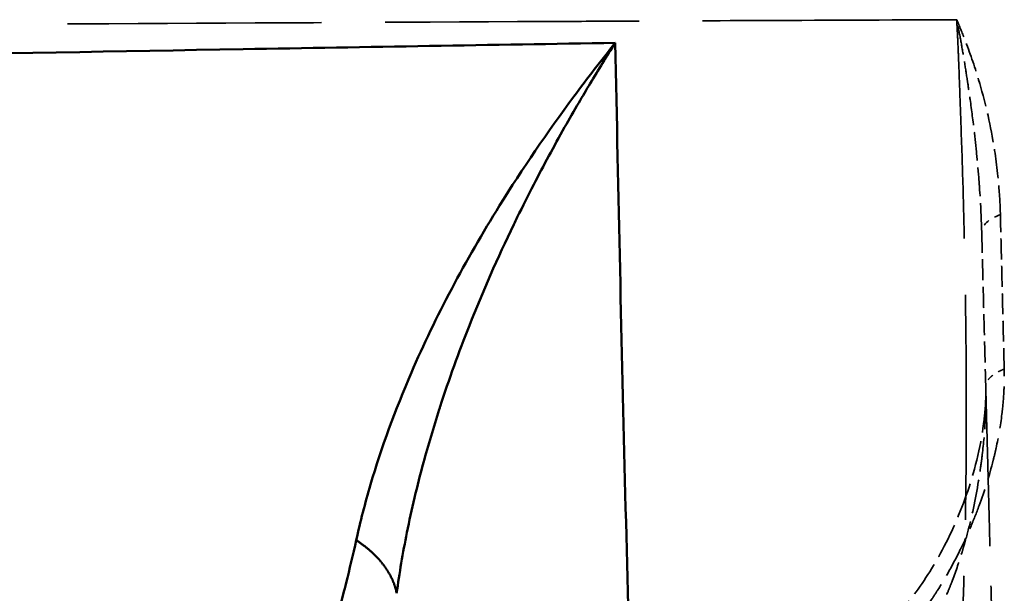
# Model space of a CAD drawing. Header units: millimetres. Extents: x 3367 to 6255, y 2001 to 4216.
# Tile 606 of 656: x 5410 to 5426, y 2917 to 2926. Entities that reach past the tile are written whole.
import ezdxf

# ---------------------------------------------------------------- set-up
doc = ezdxf.new("R2010")
doc.units = ezdxf.units.MM
doc.linetypes.add('DASHED', pattern=[0.2067, 0.1654, -0.0413])
for name, color, linetype, lineweight in [('Sichtbare tangentiale Kanten(DIN)', 7, 'Continuous', 50), ('Verdeckte Kanten(DIN)', 7, 'DASHED', 35), ('Verdeckte tangentiale Kanten(DIN)', 7, 'DASHED', 35)]:
    doc.layers.add(name, color=color, linetype=linetype, lineweight=lineweight)

msp = doc.modelspace()

# ---------------------------------------------------------------- linework, layer by layer
at = {"layer": 'Sichtbare tangentiale Kanten(DIN)'}
for points, knots in [([(5419.69345, 2925.84365), (5417.77941, 2925.81191), (5412.02116, 2925.71521), (5400.4191, 2925.50382), (5386.76931, 2925.23712), (5375.0287, 2925.03979), (5369.15577, 2924.94854), (5367.19843, 2924.91858)], [0.000000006, 0.000000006, 0.000000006, 0.000000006, 0.111110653, 0.333331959, 0.66666567, 0.888888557, 1, 1, 1, 1]), ([(5415.68602, 2918.15289), (5415.74861, 2918.43721), (5415.82248, 2918.72323), (5415.90711, 2919.01048), (5416.07637, 2919.58498), (5416.28871, 2920.16443), (5416.53863, 2920.7424), (5416.91367, 2921.60975), (5417.37287, 2922.47362), (5417.90302, 2923.3267), (5418.25647, 2923.89545), (5418.64157, 2924.45942), (5419.05419, 2925.01549), (5419.26045, 2925.29344), (5419.47358, 2925.56942), (5419.69336, 2925.84339)], [0, 0, 0, 0, 0.111074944, 0.111074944, 0.111074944, 0.333224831, 0.333224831, 0.333224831, 0.666601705, 0.666601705, 0.666601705, 0.888867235, 0.888867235, 0.888867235, 0.999968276, 0.999968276, 0.999968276, 0.999968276]), ([(5416.31098, 2917.32936), (5416.3533, 2917.64051), (5416.40652, 2917.95378), (5416.47003, 2918.26879), (5416.54235, 2918.62746), (5416.62802, 2918.98841), (5416.72618, 2919.35035), (5416.80044, 2919.62416), (5416.88185, 2919.89853), (5416.96999, 2920.17297), (5416.97517, 2920.18912), (5416.98038, 2920.20527), (5416.98561, 2920.22141), (5417.12069, 2920.63825), (5417.27121, 2921.05519), (5417.43612, 2921.47148), (5417.64312, 2921.99401), (5417.87277, 2922.51551), (5418.12329, 2923.03459), (5418.14145, 2923.07223), (5418.15973, 2923.10986), (5418.17811, 2923.14747), (5418.26025, 2923.31551), (5418.34455, 2923.48327), (5418.43097, 2923.65069), (5418.58414, 2923.94741), (5418.74394, 2924.24304), (5418.90993, 2924.53718), (5418.98158, 2924.66415), (5419.05438, 2924.79085), (5419.12831, 2924.91725), (5419.18667, 2925.01703), (5419.24572, 2925.11662), (5419.30546, 2925.21602), (5419.43169, 2925.42606), (5419.561, 2925.63525), (5419.69342, 2925.8435)], [0, 0, 0, 0, 0.111079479, 0.111079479, 0.111079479, 0.237556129, 0.237556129, 0.237556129, 0.333238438, 0.333238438, 0.333238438, 0.33886735, 0.33886735, 0.33886735, 0.484190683, 0.484190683, 0.484190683, 0.666604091, 0.666604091, 0.666604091, 0.679831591, 0.679831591, 0.679831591, 0.738924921, 0.738924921, 0.738924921, 0.843656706, 0.843656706, 0.843656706, 0.88886803, 0.88886803, 0.88886803, 0.924560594, 0.924560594, 0.924560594, 0.999983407, 0.999983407, 0.999983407, 0.999983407]), ([(5420.74959, 2895.82473), (5420.68864, 2896.84462), (5420.51534, 2899.94761), (5420.22037, 2906.39077), (5419.96108, 2914.2423), (5419.78989, 2921.16675), (5419.7166, 2924.67125), (5419.69345, 2925.84365)], [0.000004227, 0.000004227, 0.000004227, 0.000004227, 0.111092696, 0.333278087, 0.666617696, 0.888872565, 0.999999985, 0.999999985, 0.999999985, 0.999999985]), ([(5410.47967, 2910.68563), (5410.56619, 2910.68263), (5410.65285, 2910.68446), (5410.7396, 2910.69109), (5410.91308, 2910.70435), (5411.08691, 2910.73679), (5411.26051, 2910.78873), (5411.39015, 2910.82751), (5411.51964, 2910.87718), (5411.64892, 2910.9381), (5411.7793, 2910.99954), (5411.90945, 2911.07243), (5412.03922, 2911.15716), (5412.14432, 2911.22579), (5412.2492, 2911.30218), (5412.35389, 2911.38659), (5412.49794, 2911.50274), (5412.64162, 2911.63405), (5412.78518, 2911.78136), (5412.79385, 2911.79025), (5412.80251, 2911.79919), (5412.81117, 2911.8082), (5413.06769, 2912.07489), (5413.32368, 2912.39239), (5413.57649, 2912.76922), (5413.66697, 2912.90409), (5413.7571, 2913.04658), (5413.84679, 2913.19721), (5414.00762, 2913.46733), (5414.16696, 2913.76359), (5414.32479, 2914.08891), (5414.44776, 2914.34237), (5414.56979, 2914.61352), (5414.69007, 2914.90449), (5414.72074, 2914.97867), (5414.75129, 2915.05414), (5414.78171, 2915.13098), (5414.80977, 2915.20187), (5414.83772, 2915.27392), (5414.86552, 2915.3472), (5414.92578, 2915.50598), (5414.98537, 2915.6705), (5415.04416, 2915.8414), (5415.19763, 2916.2875), (5415.34558, 2916.77711), (5415.48449, 2917.31321), (5415.49967, 2917.37178), (5415.51474, 2917.43091), (5415.5297, 2917.4906), (5415.58322, 2917.70407), (5415.63538, 2917.92475), (5415.68619, 2918.15293)], [0, 0, 0, 0, 0.04763854, 0.04763854, 0.04763854, 0.14291563, 0.14291563, 0.14291563, 0.21406699, 0.21406699, 0.21406699, 0.28582581, 0.28582581, 0.28582581, 0.34394099, 0.34394099, 0.34394099, 0.42390388, 0.42390388, 0.42390388, 0.42872947, 0.42872947, 0.42872947, 0.57162355, 0.57162355, 0.57162355, 0.62276641, 0.62276641, 0.62276641, 0.71448247, 0.71448247, 0.71448247, 0.78594115, 0.78594115, 0.78594115, 0.80415937, 0.80415937, 0.80415937, 0.82096785, 0.82096785, 0.82096785, 0.8573905, 0.8573905, 0.8573905, 0.9524635, 0.9524635, 0.9524635, 0.9628513, 0.9628513, 0.9628513, 1, 1, 1, 1])]:
    msp.add_open_spline(points, degree=3, knots=knots, dxfattribs=at)
msp.add_open_spline([(5415.68603, 2918.15289), (5415.834, 2918.05397), (5415.96581, 2917.94569), (5416.07892, 2917.82977), (5416.17126, 2917.70808), (5416.24128, 2917.58267), (5416.288, 2917.45578), (5416.31098, 2917.32936)], degree=7, dxfattribs=at)
at = {"layer": 'Verdeckte Kanten(DIN)'}
msp.add_open_spline([(5425.36189, 2922.92176), (5425.36189, 2922.92181), (5425.36189, 2922.92186), (5425.36189, 2922.9219)], degree=3, dxfattribs=at)
at = {"layer": 'Verdeckte Kanten(DIN)', "ltscale": 1.964443}
msp.add_open_spline([(5425.36189, 2922.92176), (5425.36699, 2922.72718), (5425.37209, 2922.53261), (5425.37718, 2922.33821), (5425.38255, 2922.13294), (5425.38792, 2921.92786), (5425.39329, 2921.72291), (5425.39865, 2921.51796), (5425.40402, 2921.31314), (5425.40938, 2921.10852), (5425.41447, 2920.91409), (5425.41955, 2920.71984), (5425.42464, 2920.52561)], degree=3, knots=[29.48939095, 29.48939095, 29.48939095, 29.48939095, 30.11598062, 30.11598062, 30.11598062, 30.77760929, 30.77760929, 30.77760929, 31.43923579, 31.43923579, 31.43923579, 32.06791196, 32.06791196, 32.06791196, 32.06791196], dxfattribs=at)
at = {"layer": 'Verdeckte Kanten(DIN)', "ltscale": 3.307483}
msp.add_open_spline([(5423.86754, 2916.81172), (5423.89606, 2916.83792), (5423.92108, 2916.86144), (5423.97632, 2916.91572), (5424.0049, 2916.94484), (5424.1188, 2917.06526), (5424.20329, 2917.16449), (5424.45378, 2917.48819), (5424.61249, 2917.73649), (5424.91561, 2918.30451), (5425.05695, 2918.63634), (5425.28558, 2919.33948), (5425.37094, 2919.72339), (5425.42187, 2920.23751), (5425.42795, 2920.38132), (5425.42462, 2920.52636)], degree=3, knots=[0, 0, 0, 0, 0.013492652, 0.013492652, 0.028096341, 0.028096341, 0.072033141, 0.072033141, 0.163009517, 0.163009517, 0.269294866, 0.269294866, 0.384947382, 0.384947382, 0.432751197, 0.432751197, 0.432751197, 0.432751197], dxfattribs=at)
at = {"layer": 'Verdeckte Kanten(DIN)', "ltscale": 8.7517e-05}
msp.add_open_spline([(5425.42465, 2920.52538), (5425.42464, 2920.52546), (5425.42464, 2920.52553), (5425.42464, 2920.52561)], degree=3, dxfattribs=at)
at = {"layer": 'Verdeckte Kanten(DIN)', "ltscale": 14.910348}
msp.add_open_spline([(5425.42465, 2920.52538), (5425.42686, 2920.44083), (5425.42907, 2920.35637), (5425.43127, 2920.27246), (5425.43374, 2920.17801), (5425.4362, 2920.08427), (5425.43864, 2919.99112), (5425.44352, 2919.80486), (5425.44833, 2919.62097), (5425.45308, 2919.43975), (5425.46257, 2919.07748), (5425.47177, 2918.72593), (5425.48063, 2918.38768), (5425.48649, 2918.16375), (5425.4922, 2917.94565), (5425.49776, 2917.73332), (5425.509, 2917.30412), (5425.51959, 2916.89975), (5425.5295, 2916.52105), (5425.54434, 2915.95461), (5425.55767, 2915.44557), (5425.56962, 2914.98904), (5425.56992, 2914.97778), (5425.57021, 2914.96656), (5425.5705, 2914.95537), (5425.58209, 2914.51285), (5425.59235, 2914.12102), (5425.60137, 2913.7767), (5425.60874, 2913.49518), (5425.61528, 2913.24544), (5425.62104, 2913.02547), (5425.6225, 2912.96953), (5425.62392, 2912.91548), (5425.62528, 2912.86331), (5425.63202, 2912.60607), (5425.63756, 2912.39433), (5425.64194, 2912.22696), (5425.64632, 2912.05958), (5425.64954, 2911.93659), (5425.65164, 2911.85649), (5425.65269, 2911.81641), (5425.65346, 2911.78706), (5425.65395, 2911.76836), (5425.6542, 2911.75901), (5425.65437, 2911.75231), (5425.65449, 2911.74812), (5425.65454, 2911.74603), (5425.65458, 2911.74456), (5425.6546, 2911.74391), (5425.65461, 2911.74325), (5425.65461, 2911.74341), (5425.65461, 2911.7436)], degree=3, knots=[0.00055507, 0.00055507, 0.00055507, 0.00055507, 0.27264389, 0.27264389, 0.27264389, 0.57893469, 0.57893469, 0.57893469, 1.1914062, 1.1914062, 1.1914062, 2.41578002, 2.41578002, 2.41578002, 3.2263213, 3.2263213, 3.2263213, 4.86471431, 4.86471431, 4.86471431, 7.31535109, 7.31535109, 7.31535109, 7.37577492, 7.37577492, 7.37577492, 9.76472956, 9.76472956, 9.76472956, 11.71794592, 11.71794592, 11.71794592, 12.21463297, 12.21463297, 12.21463297, 14.66354652, 14.66354652, 14.66354652, 17.1128237, 17.1128237, 17.1128237, 18.33834211, 18.33834211, 18.33834211, 18.95109573, 18.95109573, 18.95109573, 19.25742755, 19.25742755, 19.25742755, 19.56370851, 19.56370851, 19.56370851, 19.56370851], dxfattribs=at)
at = {"layer": 'Verdeckte tangentiale Kanten(DIN)', "ltscale": 0.601326}
msp.add_ellipse((5426.36155, 2922.94818), major_axis=(-0.99966, -0.02618), ratio=0.36185341, start_param=5.49378642, end_param=6.28318527, dxfattribs=at)
at = {"layer": 'Verdeckte tangentiale Kanten(DIN)', "ltscale": 23.767975}
msp.add_open_spline([(5424.97515, 2926.20201), (5423.91005, 2926.1977), (5422.84472, 2926.19331), (5421.77709, 2926.18861), (5420.95642, 2926.185), (5420.1344, 2926.18122), (5419.31134, 2926.17734), (5418.93536, 2926.17556), (5418.55916, 2926.17376), (5418.18277, 2926.17194), (5415.7804, 2926.16029), (5413.37029, 2926.14769), (5410.95335, 2926.1346), (5409.93428, 2926.12907), (5408.914, 2926.12346), (5407.89261, 2926.1178), (5406.48935, 2926.11001), (5405.084, 2926.1021), (5403.67686, 2926.09415), (5401.24327, 2926.0804), (5398.8043, 2926.0665), (5396.36119, 2926.05267), (5394.44354, 2926.04182), (5392.52333, 2926.03101), (5390.60117, 2926.02039), (5390.07217, 2926.01747), (5389.54301, 2926.01456), (5389.01373, 2926.01167), (5386.55892, 2925.99827), (5384.10121, 2925.98525), (5381.64176, 2925.97332), (5380.76414, 2925.96906), (5379.88629, 2925.96494), (5379.00827, 2925.96099), (5377.42345, 2925.95385), (5375.83807, 2925.94727), (5374.25244, 2925.94128), (5373.90256, 2925.93996), (5373.55266, 2925.93866), (5373.20276, 2925.9374)], degree=3, knots=[0, 0, 0, 0, 0.062821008, 0.062821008, 0.062821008, 0.111110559, 0.111110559, 0.111110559, 0.1331699, 0.1331699, 0.1331699, 0.273966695, 0.273966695, 0.273966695, 0.333331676, 0.333331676, 0.333331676, 0.414892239, 0.414892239, 0.414892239, 0.555947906, 0.555947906, 0.555947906, 0.666665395, 0.666665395, 0.666665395, 0.697136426, 0.697136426, 0.697136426, 0.838459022, 0.838459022, 0.838459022, 0.888888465, 0.888888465, 0.888888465, 0.979914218, 0.979914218, 0.979914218, 0.999999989, 0.999999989, 0.999999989, 0.999999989], dxfattribs=at)
at = {"layer": 'Verdeckte tangentiale Kanten(DIN)', "ltscale": 21.051353}
msp.add_open_spline([(5424.65119, 2914.1931), (5424.6733, 2914.19206), (5424.69508, 2914.20527), (5424.71657, 2914.23247), (5424.73808, 2914.2597), (5424.7593, 2914.30093), (5424.77978, 2914.3566), (5424.79572, 2914.39995), (5424.81121, 2914.45206), (5424.82627, 2914.51318), (5424.84988, 2914.60903), (5424.87232, 2914.72704), (5424.89378, 2914.8682), (5424.92114, 2915.04821), (5424.9469, 2915.26586), (5424.971, 2915.52422), (5424.97784, 2915.59762), (5424.98459, 2915.67429), (5424.9912, 2915.75429), (5425.00815, 2915.95936), (5425.0242, 2916.18633), (5425.03856, 2916.43722), (5425.04952, 2916.62873), (5425.05958, 2916.83396), (5425.06865, 2917.05387), (5425.0761, 2917.23445), (5425.08287, 2917.42493), (5425.08898, 2917.62547), (5425.10005, 2917.98901), (5425.10878, 2918.38628), (5425.11488, 2918.81631), (5425.11636, 2918.92129), (5425.1177, 2919.02822), (5425.11885, 2919.13702), (5425.12137, 2919.37405), (5425.12308, 2919.62008), (5425.12378, 2919.87475), (5425.12472, 2920.21588), (5425.12385, 2920.57252), (5425.12111, 2920.94285), (5425.12087, 2920.97586), (5425.12061, 2921.00898), (5425.12033, 2921.04221), (5425.11796, 2921.33073), (5425.11451, 2921.6273), (5425.10986, 2921.92934), (5425.10797, 2922.05231), (5425.10592, 2922.17619), (5425.10367, 2922.3008), (5425.09976, 2922.5175), (5425.09526, 2922.73639), (5425.09003, 2922.95646), (5425.08487, 2923.17377), (5425.07907, 2923.39226), (5425.07268, 2923.61096), (5425.06302, 2923.94181), (5425.05201, 2924.27316), (5425.04035, 2924.60171), (5425.0365, 2924.7103), (5425.0327, 2924.81862), (5425.02889, 2924.92653), (5425.02123, 2925.14376), (5425.01356, 2925.35932), (5425.00497, 2925.57241), (5425.00068, 2925.67894), (5424.99617, 2925.78484), (5424.99127, 2925.88973), (5424.98638, 2925.99459), (5424.98111, 2926.09844), (5424.97553, 2926.20207)], degree=3, knots=[0.00001944, 0.00001944, 0.00001944, 0.00001944, 1.35842094, 1.35842094, 1.35842094, 2.71808527, 2.71808527, 2.71808527, 3.77673179, 3.77673179, 3.77673179, 5.43672039, 5.43672039, 5.43672039, 7.55346358, 7.55346358, 7.55346358, 8.15487193, 8.15487193, 8.15487193, 9.69659394, 9.69659394, 9.69659394, 10.87341888, 10.87341888, 10.87341888, 11.83972431, 11.83972431, 11.83972431, 13.59143195, 13.59143195, 13.59143195, 14.01906422, 14.01906422, 14.01906422, 14.95061266, 14.95061266, 14.95061266, 16.19840413, 16.19840413, 16.19840413, 16.3096343, 16.3096343, 16.3096343, 17.27551464, 17.27551464, 17.27551464, 17.66876008, 17.66876008, 17.66876008, 18.35262516, 18.35262516, 18.35262516, 19.02788184, 19.02788184, 19.02788184, 20.04939961, 20.04939961, 20.04939961, 20.38704399, 20.38704399, 20.38704399, 21.06672791, 21.06672791, 21.06672791, 21.40650087, 21.40650087, 21.40650087, 21.74617406, 21.74617406, 21.74617406, 21.74617406], dxfattribs=at)
at = {"layer": 'Verdeckte tangentiale Kanten(DIN)', "ltscale": 2.732168}
msp.add_open_spline([(5425.65111, 2923.18667), (5425.64781, 2923.31026), (5425.62927, 2923.67785), (5425.54289, 2924.39304), (5425.35757, 2925.1758), (5425.14055, 2925.80257), (5425.01786, 2926.10322), (5424.97553, 2926.20213)], degree=3, knots=[0, 0, 0, 0, 0.11106011, 0.33318034, 0.66653283, 0.88884428, 1, 1, 1, 1], dxfattribs=at)
at = {"layer": 'Verdeckte tangentiale Kanten(DIN)', "ltscale": 2.669122}
msp.add_open_spline([(5425.36189, 2922.922), (5425.35546, 2923.15013), (5425.3437, 2923.38119), (5425.32726, 2923.61309), (5425.3258, 2923.63371), (5425.3243, 2923.65433), (5425.32277, 2923.67497), (5425.31288, 2923.80793), (5425.30147, 2923.94112), (5425.28867, 2924.07427), (5425.27635, 2924.20249), (5425.26275, 2924.33067), (5425.24797, 2924.45858), (5425.22822, 2924.62949), (5425.20638, 2924.79993), (5425.1827, 2924.96952), (5425.17073, 2925.05526), (5425.15829, 2925.14079), (5425.14541, 2925.22608), (5425.14205, 2925.24827), (5425.13868, 2925.27045), (5425.13528, 2925.29261), (5425.1195, 2925.39556), (5425.10323, 2925.49814), (5425.08634, 2925.60011), (5425.06938, 2925.70247), (5425.05179, 2925.80419), (5425.03332, 2925.90474), (5425.01495, 2926.00478), (5424.99571, 2926.10367), (5424.97553, 2926.20207)], degree=3, knots=[0, 0, 0, 0, 0.75454158, 0.75454158, 0.75454158, 0.8216373, 0.8216373, 0.8216373, 1.25399736, 1.25399736, 1.25399736, 1.67038649, 1.67038649, 1.67038649, 2.226722, 2.226722, 2.226722, 2.50799473, 2.50799473, 2.50799473, 2.58116623, 2.58116623, 2.58116623, 2.92110745, 2.92110745, 2.92110745, 3.26237133, 3.26237133, 3.26237133, 3.60189971, 3.60189971, 3.60189971, 3.60189971], dxfattribs=at)
at = {"layer": 'Verdeckte tangentiale Kanten(DIN)', "ltscale": 0.000146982}
msp.add_open_spline([(5419.69336, 2925.84339), (5419.69342, 2925.84347), (5419.69348, 2925.84354), (5419.69354, 2925.84362)], degree=3, dxfattribs=at)
at = {"layer": 'Verdeckte tangentiale Kanten(DIN)', "ltscale": 2.87436e-05}
msp.add_open_spline([(5419.69342, 2925.8435), (5419.69345, 2925.84354), (5419.69348, 2925.84359), (5419.69351, 2925.84363)], degree=3, dxfattribs=at)
at = {"layer": 'Verdeckte tangentiale Kanten(DIN)', "ltscale": 1.956505}
msp.add_open_spline([(5425.70979, 2920.79877), (5425.70502, 2920.99166), (5425.70025, 2921.18457), (5425.69548, 2921.37766), (5425.69044, 2921.58155), (5425.6854, 2921.78565), (5425.68035, 2921.98988), (5425.67531, 2922.19412), (5425.67026, 2922.39849), (5425.6652, 2922.60305), (5425.6604, 2922.79743), (5425.65559, 2922.99199), (5425.65078, 2923.18655)], degree=3, knots=[0, 0, 0, 0, 0.2429862, 0.2429862, 0.2429862, 0.4995711, 0.4995711, 0.4995711, 0.75616812, 0.75616812, 0.75616812, 1, 1, 1, 1], dxfattribs=at)
at = {"layer": 'Verdeckte tangentiale Kanten(DIN)', "ltscale": 3.92838}
msp.add_open_spline([(5423.82109, 2916.32826), (5423.83836, 2916.34417), (5423.85565, 2916.3601), (5423.87283, 2916.3763), (5423.89, 2916.39249), (5423.90707, 2916.40894), (5423.92407, 2916.4256), (5423.94178, 2916.44295), (5423.95942, 2916.46054), (5423.97698, 2916.47835), (5423.99307, 2916.49466), (5424.00909, 2916.51117), (5424.02503, 2916.52786), (5424.09161, 2916.59753), (5424.1569, 2916.67043), (5424.22069, 2916.74608), (5424.23902, 2916.76782), (5424.25723, 2916.78978), (5424.27531, 2916.81196), (5424.38333, 2916.94447), (5424.48674, 2917.08469), (5424.58505, 2917.23119), (5424.61804, 2917.28035), (5424.65045, 2917.3302), (5424.68228, 2917.38072), (5424.76168, 2917.50676), (5424.83744, 2917.63688), (5424.90934, 2917.77018), (5424.95211, 2917.84948), (5424.99352, 2917.92991), (5425.0335, 2918.01135), (5425.08794, 2918.12227), (5425.1397, 2918.235), (5425.18865, 2918.3493), (5425.2361, 2918.4601), (5425.28091, 2918.57238), (5425.32282, 2918.68578), (5425.40791, 2918.91601), (5425.48122, 2919.15097), (5425.54055, 2919.38774), (5425.55609, 2919.44974), (5425.57066, 2919.51187), (5425.58424, 2919.57407), (5425.62251, 2919.74935), (5425.65283, 2919.9251), (5425.67426, 2920.09996), (5425.67807, 2920.13105), (5425.6816, 2920.16211), (5425.68484, 2920.19313), (5425.69555, 2920.29558), (5425.70314, 2920.39757), (5425.70741, 2920.49852), (5425.70842, 2920.52221), (5425.70924, 2920.54586), (5425.70988, 2920.56944), (5425.7106, 2920.59619), (5425.7111, 2920.62286), (5425.71136, 2920.64945), (5425.71161, 2920.67451), (5425.71166, 2920.6995), (5425.71144, 2920.72439), (5425.71121, 2920.7493), (5425.71072, 2920.77412), (5425.71022, 2920.79893)], degree=3, knots=[0, 0, 0, 0, 0.015648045, 0.015648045, 0.015648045, 0.031289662, 0.031289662, 0.031289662, 0.047589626, 0.047589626, 0.047589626, 0.062520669, 0.062520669, 0.062520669, 0.124856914, 0.124856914, 0.124856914, 0.142768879, 0.142768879, 0.142768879, 0.249787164, 0.249787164, 0.249787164, 0.285692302, 0.285692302, 0.285692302, 0.375280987, 0.375280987, 0.375280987, 0.428573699, 0.428573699, 0.428573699, 0.501147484, 0.501147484, 0.501147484, 0.571506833, 0.571506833, 0.571506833, 0.714354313, 0.714354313, 0.714354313, 0.751763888, 0.751763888, 0.751763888, 0.857198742, 0.857198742, 0.857198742, 0.875944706, 0.875944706, 0.875944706, 0.937863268, 0.937863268, 0.937863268, 0.952399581, 0.952399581, 0.952399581, 0.968893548, 0.968893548, 0.968893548, 0.984439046, 0.984439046, 0.984439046, 0.999999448, 0.999999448, 0.999999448, 0.999999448], dxfattribs=at)
at = {"layer": 'Verdeckte tangentiale Kanten(DIN)', "ltscale": 0.596618}
msp.add_open_spline([(5425.7098, 2920.79876), (5425.68952, 2920.7905), (5425.67015, 2920.78193), (5425.65171, 2920.77307), (5425.62879, 2920.76205), (5425.60731, 2920.75057), (5425.58749, 2920.73873), (5425.57543, 2920.73152), (5425.56398, 2920.72418), (5425.55318, 2920.71672), (5425.53188, 2920.70202), (5425.51308, 2920.68689), (5425.4969, 2920.67142), (5425.48053, 2920.65577), (5425.46683, 2920.63978), (5425.45593, 2920.62356), (5425.45058, 2920.61561), (5425.4459, 2920.6076), (5425.44191, 2920.59956), (5425.43511, 2920.58586), (5425.4303, 2920.57207), (5425.42751, 2920.55831), (5425.42532, 2920.54754), (5425.42438, 2920.53679), (5425.42462, 2920.52636)], degree=3, knots=[0, 0, 0, 0, 0.111132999, 0.111132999, 0.111132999, 0.24929905, 0.24929905, 0.24929905, 0.333398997, 0.333398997, 0.333398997, 0.499115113, 0.499115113, 0.499115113, 0.666732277, 0.666732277, 0.666732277, 0.748924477, 0.748924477, 0.748924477, 0.888910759, 0.888910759, 0.888910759, 0.998397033, 0.998397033, 0.998397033, 0.998397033], dxfattribs=at)
at = {"layer": 'Verdeckte tangentiale Kanten(DIN)', "ltscale": 3.186869}
msp.add_open_spline([(5424.5289, 2916.72259), (5424.53597, 2916.73473), (5424.54304, 2916.74689), (5424.55008, 2916.75918), (5424.55849, 2916.77385), (5424.56686, 2916.7887), (5424.57518, 2916.80367), (5424.59184, 2916.83361), (5424.60835, 2916.86406), (5424.6247, 2916.89503), (5424.65741, 2916.95698), (5424.68946, 2917.02099), (5424.72077, 2917.08689), (5424.76069, 2917.17094), (5424.7994, 2917.25806), (5424.8367, 2917.3479), (5424.85788, 2917.39893), (5424.87862, 2917.45085), (5424.89888, 2917.50359), (5424.95479, 2917.64918), (5425.00702, 2917.80102), (5425.05517, 2917.95791), (5425.06844, 2918.00112), (5425.08139, 2918.04472), (5425.09403, 2918.0887), (5425.12731, 2918.20443), (5425.15833, 2918.32252), (5425.18711, 2918.44268), (5425.25209, 2918.71404), (5425.30563, 2918.99604), (5425.34591, 2919.28208), (5425.35483, 2919.3454), (5425.36307, 2919.40891), (5425.37064, 2919.47255), (5425.39153, 2919.64823), (5425.40732, 2919.82488), (5425.41675, 2920.00114), (5425.42145, 2920.08917), (5425.42457, 2920.1771), (5425.42593, 2920.26466), (5425.42661, 2920.30843), (5425.42685, 2920.3521), (5425.42666, 2920.39565), (5425.42656, 2920.41743), (5425.42635, 2920.43918), (5425.426, 2920.46088), (5425.42564, 2920.4825), (5425.42514, 2920.50408), (5425.42464, 2920.52565)], degree=3, knots=[0.01066471, 0.01066471, 0.01066471, 0.01066471, 0.06550805, 0.06550805, 0.06550805, 0.13101636, 0.13101636, 0.13101636, 0.26203452, 0.26203452, 0.26203452, 0.52409792, 0.52409792, 0.52409792, 0.85835975, 0.85835975, 0.85835975, 1.04821388, 1.04821388, 1.04821388, 1.5723429, 1.5723429, 1.5723429, 1.71671949, 1.71671949, 1.71671949, 2.09672119, 2.09672119, 2.09672119, 2.95484526, 2.95484526, 2.95484526, 3.14480903, 3.14480903, 3.14480903, 3.66921676, 3.66921676, 3.66921676, 3.93112646, 3.93112646, 3.93112646, 4.06203974, 4.06203974, 4.06203974, 4.12750052, 4.12750052, 4.12750052, 4.1927189, 4.1927189, 4.1927189, 4.1927189], dxfattribs=at)

doc.saveas('drawing.dxf')
